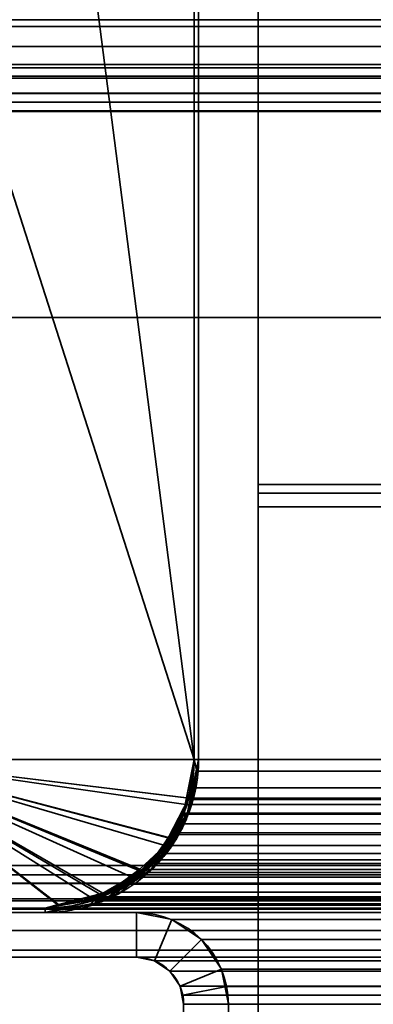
# Model space of a CAD drawing. Header units: millimetres. Extents: x -508 to 6708, y -115 to 193.
# Tile 802 of 1056: x 2595 to 2607, y 47 to 80. Entities that reach past the tile are written whole.
import ezdxf

# ---------------------------------------------------------------- set-up
doc = ezdxf.new("R2010")
doc.units = ezdxf.units.MM
doc.layers.add('151', color=7, linetype='Continuous', true_color=0xffffff)

# ---------------------------------------------------------------- blocks, each defined once
blk = doc.blocks.new('UG_SURFACE_003')
at = {"layer": '151', "color": 252, "linetype": 'Continuous', "lineweight": 35}
for points in [[(3607.5, -10, 2215.25), (3607.5, 174.4, 2215.25), (2392.5, 174.4, 2215.25), (2392.5, -10, 2215.25)], [(2542.5, -10, 2065.25), (2542.5, 174.4, 2065.25), (3457.5, 174.4, 2065.25), (3457.5, -10, 2065.25)]]:
    blk.add_3dface(points, dxfattribs=at)
blk = doc.blocks.new('UG_SURFACE_208')
at = {"layer": '151', "color": 252, "linetype": 'Continuous', "lineweight": 35}
for points in [[(2598.92, 50, 2008.33), (2598.92, 50, -7.75), (2588.58, 50, -7.75), (2588.58, 50, 2018.67)], [(2598.92, 50, 2008.33), (2588.58, 50, 2018.67), (2588.58, 48.5, 2018.67), (2598.92, 48.5, 2008.33)], [(2598.92, 48.5, -7.75), (2588.58, 48.5, -7.75), (2588.58, 50, -7.75), (2598.92, 50, -7.75)], [(2600.099, 49.766, 2007.151), (2600.099, 49.766, -7.75), (2598.92, 50, -7.75), (2598.92, 50, 2008.33)], [(2598.92, 48.5, 2008.33), (2599.525, 48.38, 2007.725), (2600.099, 49.766, 2007.151), (2598.92, 50, 2008.33)], [(2598.92, 50, -7.75), (2600.099, 49.766, -7.75), (2599.525, 48.38, -7.75), (2598.92, 48.5, -7.75)], [(2599.525, 48.38, 2007.725), (2600.037, 48.037, 2007.213), (2601.098, 49.098, 2006.152), (2600.099, 49.766, 2007.151)], [(2600.099, 49.766, -7.75), (2601.098, 49.098, -7.75), (2600.037, 48.037, -7.75), (2599.525, 48.38, -7.75)], [(2601.098, 49.098, 2006.152), (2601.098, 49.098, -7.75), (2600.099, 49.766, -7.75), (2600.099, 49.766, 2007.151)], [(2601.766, 48.099, 2005.484), (2601.098, 49.098, 2006.152), (2600.037, 48.037, 2007.213), (2600.38, 47.525, 2006.87)], [(2600.38, 47.525, -7.75), (2600.037, 48.037, -7.75), (2601.098, 49.098, -7.75), (2601.766, 48.099, -7.75)], [(2601.766, 48.099, 2005.484), (2601.766, 48.099, -7.75), (2601.098, 49.098, -7.75), (2601.098, 49.098, 2006.152)], [(2598.92, 48.5, 2008.33), (2588.58, 48.5, 2018.67), (2588.58, 48.5, -7.75), (2598.92, 48.5, -7.75)], [(2598.92, 48.5, 2008.33), (2598.92, 48.5, -7.75), (2599.525, 48.38, -7.75), (2599.525, 48.38, 2007.725)], [(2599.525, 48.38, 2007.725), (2599.525, 48.38, -7.75), (2600.037, 48.037, -7.75), (2600.037, 48.037, 2007.213)], [(2600.037, 48.037, 2007.213), (2600.037, 48.037, -7.75), (2600.38, 47.525, -7.75), (2600.38, 47.525, 2006.87)], [(2601.941, 47.521, 2005.309), (2601.766, 48.099, 2005.484), (2600.38, 47.525, 2006.87), (2600.47, 47.228, 2006.78)], [(2600.5, 46.92, -7.75), (2600.38, 47.525, -7.75), (2601.766, 48.099, -7.75), (2602, 46.92, -7.75)], [(2601.766, 48.099, -7.75), (2601.766, 48.099, 2005.484), (2601.941, 47.521, 2005.309)], [(2601.941, 47.521, 2005.309), (2602, 46.92, -7.75), (2601.766, 48.099, -7.75)], [(2600.38, 47.525, -7.75), (2600.5, 46.92, -7.75), (2600.5, 46.92, 2006.75)], [(2600.5, 46.92, 2006.75), (2600.47, 47.228, 2006.78), (2600.38, 47.525, -7.75)], [(2600.47, 47.228, 2006.78), (2600.38, 47.525, 2006.87), (2600.38, 47.525, -7.75)], [(2602, 46.92, 2005.25), (2601.941, 47.521, 2005.309), (2600.47, 47.228, 2006.78), (2600.5, 46.92, 2006.75)], [(2601.941, 47.521, 2005.309), (2602, 46.92, 2005.25), (2602, 46.92, -7.75)], [(2600.5, 6.25, 2006.75), (2600.5, 46.92, 2006.75), (2600.5, 46.92, -7.75), (2600.5, 6.25, -7.75)], [(2600.5, 46.92, 2006.75), (2600.5, 6.25, 2006.75), (2602, 6.25, 2005.25), (2602, 46.92, 2005.25)], [(2602, 46.92, -7.75), (2602, 6.25, -7.75), (2600.5, 6.25, -7.75), (2600.5, 46.92, -7.75)], [(2602, 6.25, 2005.25), (2602, 6.25, -7.75), (2602, 46.92, -7.75), (2602, 46.92, 2005.25)]]:
    blk.add_3dface(points, dxfattribs=at)
blk = doc.blocks.new('UG_SURFACE_209')
at = {"layer": '151', "color": 252, "linetype": 'Continuous', "lineweight": 35}
for points in [[(2598.92, 50, 2008.33), (2598.92, 50, -7.75), (2588.58, 50, -7.75), (2588.58, 50, 2018.67)], [(2598.92, 50, 2008.33), (2588.58, 50, 2018.67), (2588.58, 48.5, 2018.67), (2598.92, 48.5, 2008.33)], [(2598.92, 48.5, -7.75), (2588.58, 48.5, -7.75), (2588.58, 50, -7.75), (2598.92, 50, -7.75)], [(2600.099, 49.766, 2007.151), (2600.099, 49.766, -7.75), (2598.92, 50, -7.75), (2598.92, 50, 2008.33)], [(2598.92, 48.5, 2008.33), (2599.525, 48.38, 2007.725), (2600.099, 49.766, 2007.151), (2598.92, 50, 2008.33)], [(2598.92, 50, -7.75), (2600.099, 49.766, -7.75), (2599.525, 48.38, -7.75), (2598.92, 48.5, -7.75)], [(2599.525, 48.38, 2007.725), (2600.037, 48.037, 2007.213), (2601.098, 49.098, 2006.152), (2600.099, 49.766, 2007.151)], [(2600.099, 49.766, -7.75), (2601.098, 49.098, -7.75), (2600.037, 48.037, -7.75), (2599.525, 48.38, -7.75)], [(2601.098, 49.098, 2006.152), (2601.098, 49.098, -7.75), (2600.099, 49.766, -7.75), (2600.099, 49.766, 2007.151)], [(2601.766, 48.099, 2005.484), (2601.098, 49.098, 2006.152), (2600.037, 48.037, 2007.213), (2600.38, 47.525, 2006.87)], [(2600.38, 47.525, -7.75), (2600.037, 48.037, -7.75), (2601.098, 49.098, -7.75), (2601.766, 48.099, -7.75)], [(2601.766, 48.099, 2005.484), (2601.766, 48.099, -7.75), (2601.098, 49.098, -7.75), (2601.098, 49.098, 2006.152)], [(2598.92, 48.5, 2008.33), (2588.58, 48.5, 2018.67), (2588.58, 48.5, -7.75), (2598.92, 48.5, -7.75)], [(2598.92, 48.5, 2008.33), (2598.92, 48.5, -7.75), (2599.525, 48.38, -7.75), (2599.525, 48.38, 2007.725)], [(2599.525, 48.38, 2007.725), (2599.525, 48.38, -7.75), (2600.037, 48.037, -7.75), (2600.037, 48.037, 2007.213)], [(2600.037, 48.037, 2007.213), (2600.037, 48.037, -7.75), (2600.38, 47.525, -7.75), (2600.38, 47.525, 2006.87)], [(2601.941, 47.521, 2005.309), (2601.766, 48.099, 2005.484), (2600.38, 47.525, 2006.87), (2600.47, 47.228, 2006.78)], [(2600.5, 46.92, -7.75), (2600.38, 47.525, -7.75), (2601.766, 48.099, -7.75), (2602, 46.92, -7.75)], [(2601.766, 48.099, -7.75), (2601.766, 48.099, 2005.484), (2601.941, 47.521, 2005.309)], [(2601.941, 47.521, 2005.309), (2602, 46.92, -7.75), (2601.766, 48.099, -7.75)], [(2600.38, 47.525, -7.75), (2600.5, 46.92, -7.75), (2600.5, 46.92, 2006.75)], [(2600.5, 46.92, 2006.75), (2600.47, 47.228, 2006.78), (2600.38, 47.525, -7.75)], [(2600.47, 47.228, 2006.78), (2600.38, 47.525, 2006.87), (2600.38, 47.525, -7.75)], [(2602, 46.92, 2005.25), (2601.941, 47.521, 2005.309), (2600.47, 47.228, 2006.78), (2600.5, 46.92, 2006.75)], [(2601.941, 47.521, 2005.309), (2602, 46.92, 2005.25), (2602, 46.92, -7.75)], [(2600.5, 6.25, 2006.75), (2600.5, 46.92, 2006.75), (2600.5, 46.92, -7.75), (2600.5, 6.25, -7.75)], [(2600.5, 46.92, 2006.75), (2600.5, 6.25, 2006.75), (2602, 6.25, 2005.25), (2602, 46.92, 2005.25)], [(2602, 46.92, -7.75), (2602, 6.25, -7.75), (2600.5, 6.25, -7.75), (2600.5, 46.92, -7.75)], [(2602, 6.25, 2005.25), (2602, 6.25, -7.75), (2602, 46.92, -7.75), (2602, 46.92, 2005.25)]]:
    blk.add_3dface(points, dxfattribs=at)
blk = doc.blocks.new('UG_SURFACE_210')
at = {"layer": '151', "color": 252, "linetype": 'Continuous', "lineweight": 35}
for points in [[(3438.099, 79.766, 2045.349), (2561.901, 79.766, 2045.349), (2560.902, 79.098, 2046.348), (3439.098, 79.098, 2046.348)], [(3436.92, 80, 2044.17), (2563.08, 80, 2044.17), (2561.901, 79.766, 2045.349), (3438.099, 79.766, 2045.349)], [(2583.92, 80, 2023.33), (2563.08, 80, 2044.17), (3436.92, 80, 2044.17), (3416.08, 80, 2023.33)], [(3414.901, 79.766, 2022.151), (2585.099, 79.766, 2022.151), (2583.92, 80, 2023.33), (3416.08, 80, 2023.33)], [(3413.902, 79.098, 2021.152), (2586.098, 79.098, 2021.152), (2585.099, 79.766, 2022.151), (3414.901, 79.766, 2022.151)], [(3439.098, 79.098, 2046.348), (2560.902, 79.098, 2046.348), (2560.235, 78.099, 2047.016), (3439.765, 78.099, 2047.016)], [(3413.234, 78.099, 2020.484), (2586.766, 78.099, 2020.484), (2586.098, 79.098, 2021.152), (3413.902, 79.098, 2021.152)], [(3437.525, 78.38, 2044.775), (2562.475, 78.38, 2044.775), (2563.08, 78.5, 2044.17), (3436.92, 78.5, 2044.17)], [(2583.92, 78.5, 2023.33), (3416.08, 78.5, 2023.33), (3436.92, 78.5, 2044.17), (2563.08, 78.5, 2044.17)], [(3416.08, 78.5, 2023.33), (2583.92, 78.5, 2023.33), (2584.525, 78.38, 2022.725), (3415.475, 78.38, 2022.725)], [(3439.941, 77.521, 2047.191), (3439.765, 78.099, 2047.016), (2560.235, 78.099, 2047.016), (2560.059, 77.521, 2047.191)], [(3438.037, 78.037, 2045.287), (2561.963, 78.037, 2045.287), (2562.475, 78.38, 2044.775), (3437.525, 78.38, 2044.775)], [(3415.475, 78.38, 2022.725), (2584.525, 78.38, 2022.725), (2585.037, 78.037, 2022.213), (3414.963, 78.037, 2022.213)], [(2586.941, 77.521, 2020.309), (2586.766, 78.099, 2020.484), (3413.234, 78.099, 2020.484)], [(2586.941, 77.521, 2020.309), (3413.234, 78.099, 2020.484), (3413.059, 77.521, 2020.309)], [(3438.38, 77.525, 2045.63), (2561.62, 77.525, 2045.63), (2561.963, 78.037, 2045.287), (3438.037, 78.037, 2045.287)], [(3414.963, 78.037, 2022.213), (2585.037, 78.037, 2022.213), (2585.38, 77.525, 2021.87), (3414.62, 77.525, 2021.87)], [(2560, 76.92, 2047.25), (3440, 76.92, 2047.25), (3439.941, 77.521, 2047.191)], [(2560.059, 77.521, 2047.191), (2560, 76.92, 2047.25), (3439.941, 77.521, 2047.191)], [(2561.53, 77.228, 2045.72), (2561.62, 77.525, 2045.63), (3438.38, 77.525, 2045.63), (3438.47, 77.228, 2045.72)], [(3414.53, 77.228, 2021.78), (2585.38, 77.525, 2021.87), (2585.47, 77.228, 2021.78)], [(3414.53, 77.228, 2021.78), (3414.62, 77.525, 2021.87), (2585.38, 77.525, 2021.87)], [(3413.059, 77.521, 2020.309), (2587, 76.92, 2020.25), (2586.941, 77.521, 2020.309)], [(3413.059, 77.521, 2020.309), (3413, 76.92, 2020.25), (2587, 76.92, 2020.25)], [(3438.47, 77.228, 2045.72), (2561.5, 76.92, 2045.75), (2561.53, 77.228, 2045.72)], [(3438.47, 77.228, 2045.72), (3438.5, 76.92, 2045.75), (2561.5, 76.92, 2045.75)], [(2585.47, 77.228, 2021.78), (3414.5, 76.92, 2021.75), (3414.53, 77.228, 2021.78)], [(2585.47, 77.228, 2021.78), (2585.5, 76.92, 2021.75), (3414.5, 76.92, 2021.75)], [(2560, 76.92, 2047.25), (2560, 70, 2047.25), (3440, 70, 2047.25), (3440, 76.92, 2047.25)], [(2561.5, 76.92, 2045.75), (3438.5, 76.92, 2045.75), (3438.5, 70, 2045.75), (2561.5, 70, 2045.75)], [(2585.5, 51.58, 2021.75), (3414.5, 51.58, 2021.75), (3414.5, 76.92, 2021.75), (2585.5, 76.92, 2021.75)], [(2587, 51.58, 2020.25), (2587, 76.92, 2020.25), (3413, 76.92, 2020.25), (3413, 51.58, 2020.25)], [(2561.5, 70, 2045.75), (3438.5, 70, 2045.75), (3440, 70, 2047.25), (2560, 70, 2047.25)], [(3414.5, 51.58, 2021.75), (2585.5, 51.58, 2021.75), (2585.559, 50.979, 2021.691)], [(3414.441, 50.979, 2021.691), (3414.5, 51.58, 2021.75), (2585.559, 50.979, 2021.691)], [(2587.03, 51.272, 2020.22), (2587, 51.58, 2020.25), (3413, 51.58, 2020.25)], [(2587.03, 51.272, 2020.22), (3413, 51.58, 2020.25), (3412.97, 51.272, 2020.22)], [(2585.559, 50.979, 2021.691), (2585.734, 50.401, 2021.516), (3414.266, 50.401, 2021.516), (3414.441, 50.979, 2021.691)], [(3412.97, 51.272, 2020.22), (3412.88, 50.975, 2020.13), (2587.12, 50.975, 2020.13), (2587.03, 51.272, 2020.22)], [(3412.537, 50.463, 2019.787), (2587.463, 50.463, 2019.787), (2587.12, 50.975, 2020.13), (3412.88, 50.975, 2020.13)], [(3414.266, 50.401, 2021.516), (2585.734, 50.401, 2021.516), (2586.402, 49.402, 2020.848), (3413.598, 49.402, 2020.848)], [(3412.025, 50.12, 2019.275), (2587.975, 50.12, 2019.275), (2587.463, 50.463, 2019.787), (3412.537, 50.463, 2019.787)], [(3411.42, 50, 2018.67), (2588.58, 50, 2018.67), (2587.975, 50.12, 2019.275), (3412.025, 50.12, 2019.275)], [(2598.92, 50, 2008.33), (2588.58, 50, 2018.67), (3411.42, 50, 2018.67), (3401.08, 50, 2008.33)], [(2588.58, 50, 2018.67), (2598.92, 50, 2008.33), (2598.92, 48.5, 2008.33), (2588.58, 48.5, 2018.67)], [(3399.901, 49.766, 2007.151), (2600.099, 49.766, 2007.151), (2598.92, 50, 2008.33), (3401.08, 50, 2008.33)], [(2598.92, 50, 2008.33), (2600.099, 49.766, 2007.151), (2599.525, 48.38, 2007.725), (2598.92, 48.5, 2008.33)], [(2600.099, 49.766, 2007.151), (2601.098, 49.098, 2006.152), (2600.037, 48.037, 2007.213), (2599.525, 48.38, 2007.725)], [(3398.902, 49.098, 2006.152), (2601.098, 49.098, 2006.152), (2600.099, 49.766, 2007.151), (3399.901, 49.766, 2007.151)], [(3413.598, 49.402, 2020.848), (2586.402, 49.402, 2020.848), (2587.401, 48.734, 2019.849), (3412.599, 48.734, 2019.849)], [(2600.38, 47.525, 2006.87), (2600.037, 48.037, 2007.213), (2601.098, 49.098, 2006.152), (2601.766, 48.099, 2005.484)], [(3398.234, 48.099, 2005.484), (2601.766, 48.099, 2005.484), (2601.098, 49.098, 2006.152), (3398.902, 49.098, 2006.152)], [(3412.599, 48.734, 2019.849), (2587.401, 48.734, 2019.849), (2588.58, 48.5, 2018.67), (3411.42, 48.5, 2018.67)], [(2598.92, 48.5, 2008.33), (3401.08, 48.5, 2008.33), (3411.42, 48.5, 2018.67), (2588.58, 48.5, 2018.67)], [(3401.08, 48.5, 2008.33), (2598.92, 48.5, 2008.33), (2599.525, 48.38, 2007.725), (3400.475, 48.38, 2007.725)], [(3400.475, 48.38, 2007.725), (2599.525, 48.38, 2007.725), (2600.037, 48.037, 2007.213), (3399.963, 48.037, 2007.213)], [(3399.963, 48.037, 2007.213), (2600.037, 48.037, 2007.213), (2600.38, 47.525, 2006.87), (3399.62, 47.525, 2006.87)], [(2600.47, 47.228, 2006.78), (2600.38, 47.525, 2006.87), (2601.766, 48.099, 2005.484), (2601.941, 47.521, 2005.309)], [(2601.941, 47.521, 2005.309), (2601.766, 48.099, 2005.484), (3398.234, 48.099, 2005.484)], [(2601.941, 47.521, 2005.309), (3398.234, 48.099, 2005.484), (3398.059, 47.521, 2005.309)], [(3399.53, 47.228, 2006.78), (2600.38, 47.525, 2006.87), (2600.47, 47.228, 2006.78)], [(3399.53, 47.228, 2006.78), (3399.62, 47.525, 2006.87), (2600.38, 47.525, 2006.87)], [(2600.5, 46.92, 2006.75), (2600.47, 47.228, 2006.78), (2601.941, 47.521, 2005.309), (2602, 46.92, 2005.25)], [(3398.059, 47.521, 2005.309), (2602, 46.92, 2005.25), (2601.941, 47.521, 2005.309)], [(3398.059, 47.521, 2005.309), (3398, 46.92, 2005.25), (2602, 46.92, 2005.25)], [(2600.47, 47.228, 2006.78), (3399.5, 46.92, 2006.75), (3399.53, 47.228, 2006.78)], [(2600.47, 47.228, 2006.78), (2600.5, 46.92, 2006.75), (3399.5, 46.92, 2006.75)], [(2600.5, 6.25, 2006.75), (3399.5, 6.25, 2006.75), (3399.5, 46.92, 2006.75), (2600.5, 46.92, 2006.75)], [(2602, 46.92, 2005.25), (2602, 6.25, 2005.25), (2600.5, 6.25, 2006.75), (2600.5, 46.92, 2006.75)], [(2602, 6.25, 2005.25), (2602, 46.92, 2005.25), (3398, 46.92, 2005.25), (3398, 6.25, 2005.25)]]:
    blk.add_3dface(points, dxfattribs=at)
blk = doc.blocks.new('UG_SURFACE_213')
at = {"layer": '151', "color": 252, "linetype": 'Continuous', "lineweight": 35}
for points in [[(3397, 94.189, -1.975), (2603, 94.189, -1.975), (2603, 64.383, 7.137), (3397, 64.383, 7.137)], [(2603, 64.383, 7.137), (2603, 94.189, -1.975), (2603, 93.896, -2.932), (2603, 64.091, 6.181)], [(3397, 93.896, -2.932), (3397, 64.091, 6.181), (2603, 64.091, 6.181), (2603, 93.896, -2.932)], [(2603, 63.629, 7.25), (3397, 63.629, 7.25), (3397, 64.383, 7.137), (2603, 64.383, 7.137)], [(2603, 64.091, 6.181), (2603, 63.629, 6.25), (2603, 63.629, 7.25), (2603, 64.383, 7.137)], [(2603, 64.091, 6.181), (3397, 64.091, 6.181), (3397, 63.629, 6.25), (2603, 63.629, 6.25)], [(3397, 63.629, 7.25), (2603, 63.629, 7.25), (2603, 6.5, 7.25), (3397, 6.5, 7.25)], [(3397, 63.629, 6.25), (3397, 6.5, 6.25), (2603, 6.5, 6.25), (2603, 63.629, 6.25)], [(2603, 63.629, 6.25), (2603, 6.5, 6.25), (2603, 6.5, 7.25), (2603, 63.629, 7.25)]]:
    blk.add_3dface(points, dxfattribs=at)
blk = doc.blocks.new('UG_SURFACE_221')
at = {"layer": '151', "color": 41, "linetype": 'Continuous', "lineweight": 35}
for points in [[(2589, 147.3, -4.75), (2589, 173.15, -4.75), (2600.85, 173.15, -4.75), (2600.85, 55.15, -4.75)], [(2590, 89, 2017.25), (2590, 55.15, 2017.25), (2600.85, 55.15, 2006.4), (2600.85, 173.15, 2006.4)], [(2600.85, 173.15, 2006.4), (2600.85, 55.15, 2006.4), (2600.85, 55.15, -4.75), (2600.85, 173.15, -4.75)], [(2590, 89, -4.75), (2589, 147.3, -4.75), (2600.85, 55.15, -4.75)], [(2600.85, 55.15, -4.75), (2590, 55.15, -4.75), (2590, 89, -4.75)], [(2590, 55.15, 2017.25), (2590, 55.15, -4.75), (2600.85, 55.15, -4.75), (2600.85, 55.15, 2006.4)]]:
    blk.add_3dface(points, dxfattribs=at)
blk = doc.blocks.new('UG_SURFACE_224')
at = {"layer": '151', "color": 7, "linetype": 'Continuous', "lineweight": 35}
for points in [[(2601, 173.15, -4.75), (2601, 55.15, -4.75), (2600.85, 55.15, -4.75), (2600.85, 173.15, -4.75)], [(2600.85, 55.15, 2006.4), (2600.85, 173.15, 2006.4), (2600.85, 173.15, -4.75), (2600.85, 55.15, -4.75)], [(2601, 55.15, 2006.25), (2601, 173.15, 2006.25), (2600.85, 173.15, 2006.4), (2600.85, 55.15, 2006.4)], [(2601, 55.15, -4.75), (2601, 173.15, -4.75), (2601, 173.15, 2006.25), (2601, 55.15, 2006.25)], [(2601, 55.15, -4.75), (2600.68, 53.607, -4.75), (2600.563, 53.646, -4.75), (2600.85, 55.15, -4.75)], [(2600.759, 54.198, 2006.491), (2600.85, 55.15, -4.75), (2600.563, 53.646, -4.75)], [(2600.608, 53.261, -4.75), (2600.68, 53.607, -4.75), (2601, 55.15, 2006.25)], [(2601, 55.15, 2006.25), (2600.745, 53.55, 2006.505), (2600.608, 53.261, -4.75)], [(2600.68, 53.607, -4.75), (2601, 55.15, -4.75), (2601, 55.15, 2006.25)], [(2600.85, 55.15, 2006.4), (2600.759, 54.198, 2006.491), (2600.745, 53.55, 2006.505), (2601, 55.15, 2006.25)], [(2600.759, 54.198, 2006.491), (2600.85, 55.15, 2006.4), (2600.85, 55.15, -4.75)], [(2600.608, 53.286, 2006.642), (2600.745, 53.55, 2006.505), (2600.759, 54.198, 2006.491), (2600.471, 53.329, 2006.779)], [(2600.563, 53.646, -4.75), (2600.471, 53.329, 2006.779), (2600.759, 54.198, 2006.491)], [(2600.563, 53.646, -4.75), (2600.499, 53.31, -4.75), (2600.471, 53.329, 2006.779)], [(2600.499, 53.31, -4.75), (2600.563, 53.646, -4.75), (2600.68, 53.607, -4.75), (2600.608, 53.261, -4.75)], [(2599.492, 51.508, -4.75), (2599.976, 52.228, -4.75), (2600.608, 53.286, 2006.642)], [(2600.608, 53.286, 2006.642), (2599.974, 52.065, 2007.277), (2599.492, 51.508, -4.75)], [(2599.534, 51.769, 2007.716), (2600.499, 53.31, -4.75), (2599.847, 52.317, -4.75)], [(2599.534, 51.769, 2007.716), (2600.357, 52.984, 2006.893), (2600.499, 53.31, -4.75)], [(2600.58, 53.125, -4.75), (2599.976, 52.228, -4.75), (2599.847, 52.317, -4.75), (2600.499, 53.31, -4.75)], [(2599.974, 52.065, 2007.277), (2600.608, 53.286, 2006.642), (2600.357, 52.984, 2006.893)], [(2599.976, 52.228, -4.75), (2600.58, 53.125, -4.75), (2600.608, 53.286, 2006.642)], [(2600.471, 53.329, 2006.779), (2600.357, 52.984, 2006.893), (2600.608, 53.286, 2006.642)], [(2600.357, 52.984, 2006.893), (2600.471, 53.329, 2006.779), (2600.499, 53.31, -4.75)], [(2600.499, 53.31, -4.75), (2600.608, 53.261, -4.75), (2600.58, 53.125, -4.75)], [(2600.58, 53.125, -4.75), (2600.608, 53.261, -4.75), (2600.608, 53.286, 2006.642)], [(2600.745, 53.55, 2006.505), (2600.608, 53.286, 2006.642), (2600.608, 53.261, -4.75)], [(2600.357, 52.984, 2006.893), (2599.534, 51.769, 2007.716), (2599.448, 51.609, 2007.802), (2599.974, 52.065, 2007.277)], [(2599.847, 52.317, -4.75), (2599.373, 51.647, 2007.877), (2599.534, 51.769, 2007.716)], [(2599.847, 52.317, -4.75), (2599.385, 51.614, -4.75), (2599.373, 51.647, 2007.877)], [(2599.385, 51.614, -4.75), (2599.847, 52.317, -4.75), (2599.976, 52.228, -4.75), (2599.492, 51.508, -4.75)], [(2599.974, 52.065, 2007.277), (2599.448, 51.609, 2007.802), (2599.492, 51.508, -4.75)], [(2597.742, 50.368, -4.75), (2598.932, 51.143, -4.75), (2599.448, 51.609, 2007.802)], [(2599.448, 51.609, 2007.802), (2598.32, 50.631, 2008.93), (2597.742, 50.368, -4.75)], [(2599.373, 51.647, 2007.877), (2598.116, 50.693, 2009.134), (2598.32, 50.631, 2008.93), (2599.448, 51.609, 2007.802)], [(2598.116, 50.693, 2009.134), (2599.373, 51.647, 2007.877), (2599.385, 51.614, -4.75)], [(2598.116, 50.693, 2009.134), (2599.385, 51.614, -4.75), (2598.844, 51.256, -4.75)], [(2599.492, 51.508, -4.75), (2598.932, 51.143, -4.75), (2598.844, 51.256, -4.75), (2599.385, 51.614, -4.75)], [(2598.932, 51.143, -4.75), (2599.492, 51.508, -4.75), (2599.448, 51.609, 2007.802)], [(2599.448, 51.609, 2007.802), (2599.534, 51.769, 2007.716), (2599.373, 51.647, 2007.877)], [(2598.844, 51.256, -4.75), (2597.68, 50.589, 2009.57), (2598.116, 50.693, 2009.134)], [(2598.844, 51.256, -4.75), (2597.728, 50.516, -4.75), (2597.68, 50.589, 2009.57)], [(2597.728, 50.516, -4.75), (2598.844, 51.256, -4.75), (2598.932, 51.143, -4.75), (2597.742, 50.368, -4.75)], [(2597.731, 50.48, 2009.52), (2598.32, 50.631, 2008.93), (2598.116, 50.693, 2009.134), (2597.68, 50.589, 2009.57)], [(2598.32, 50.631, 2008.93), (2597.731, 50.48, 2009.52), (2597.742, 50.368, -4.75)], [(2597.68, 50.589, 2009.57), (2595.85, 50.15, 2011.4), (2595.85, 50, 2011.4), (2597.731, 50.48, 2009.52)], [(2597.561, 50.484, -4.75), (2595.85, 50.15, 2011.4), (2597.68, 50.589, 2009.57)], [(2595.85, 50.15, 2011.4), (2597.561, 50.484, -4.75), (2596.122, 50.203, -4.75)], [(2595.85, 50, -4.75), (2596.131, 50.054, -4.75), (2597.731, 50.48, 2009.52)], [(2597.731, 50.48, 2009.52), (2595.85, 50, 2011.4), (2595.85, 50, -4.75)], [(2597.614, 50.338, -4.75), (2596.131, 50.054, -4.75), (2596.122, 50.203, -4.75), (2597.561, 50.484, -4.75)], [(2597.731, 50.48, 2009.52), (2596.131, 50.054, -4.75), (2597.614, 50.338, -4.75)], [(2597.68, 50.589, 2009.57), (2597.689, 50.508, -4.75), (2597.561, 50.484, -4.75)], [(2597.731, 50.361, -4.75), (2597.614, 50.338, -4.75), (2597.561, 50.484, -4.75), (2597.689, 50.508, -4.75)], [(2597.731, 50.48, 2009.52), (2597.614, 50.338, -4.75), (2597.731, 50.361, -4.75)], [(2597.728, 50.516, -4.75), (2597.689, 50.508, -4.75), (2597.68, 50.589, 2009.57)], [(2597.689, 50.508, -4.75), (2597.728, 50.516, -4.75), (2597.742, 50.368, -4.75), (2597.731, 50.361, -4.75)], [(2597.731, 50.361, -4.75), (2597.742, 50.368, -4.75), (2597.731, 50.48, 2009.52)], [(2595.85, 50.15, 2011.4), (2590, 50.15, 2017.25), (2590, 50, 2017.25), (2595.85, 50, 2011.4)], [(2590, 50.15, -4.75), (2595.85, 50.15, -4.75), (2595.85, 50, -4.75), (2590, 50, -4.75)], [(2595.85, 50.15, 2011.4), (2595.85, 50.15, -4.75), (2590, 50.15, -4.75), (2590, 50.15, 2017.25)], [(2595.85, 50, 2011.4), (2590, 50, 2017.25), (2590, 50, -4.75), (2595.85, 50, -4.75)], [(2596.131, 50.054, -4.75), (2595.85, 50, -4.75), (2595.85, 50.15, -4.75), (2596.122, 50.203, -4.75)], [(2596.122, 50.203, -4.75), (2595.85, 50.15, -4.75), (2595.85, 50.15, 2011.4)]]:
    blk.add_3dface(points, dxfattribs=at)
blk = doc.blocks.new('UG_SURFACE_225')
at = {"layer": '151', "color": 14, "linetype": 'Continuous', "lineweight": 35}
for points in [[(2590, 55.15, -4.75), (2599.051, 51.391, -4.75), (2597.796, 50.552, -4.75)], [(2590, 55.15, -4.75), (2599.997, 52.529, -4.75), (2599.385, 51.614, -4.75), (2599.051, 51.391, -4.75)], [(2597.796, 50.552, -4.75), (2597.763, 50.531, -4.75), (2596.301, 50.24, -4.75), (2590, 55.15, -4.75)], [(2590, 55.15, -4.75), (2600.594, 53.861, -4.75), (2600.469, 53.237, -4.75), (2599.997, 52.529, -4.75)], [(2590, 55.15, -4.75), (2600.85, 55.15, -4.75), (2600.594, 53.861, -4.75)], [(2596.301, 50.24, -4.75), (2595.85, 50.15, -4.75), (2590, 50.15, -4.75), (2590, 55.15, -4.75)], [(2590, 50.15, 2017.25), (2590, 55.15, 2017.25), (2590, 55.15, -4.75), (2590, 50.15, -4.75)], [(2600.85, 55.15, 2006.4), (2600.85, 55.15, -4.75), (2590, 55.15, -4.75), (2590, 55.15, 2017.25)], [(2590, 55.15, 2017.25), (2590, 50.15, 2017.25), (2595.85, 50.15, 2011.4), (2596.301, 50.269, 2010.949)], [(2590, 55.15, 2017.25), (2599.029, 51.464, 2008.221), (2600.008, 52.372, 2007.242), (2600.061, 52.49, 2007.189)], [(2596.301, 50.269, 2010.949), (2597.785, 50.659, 2009.465), (2590, 55.15, 2017.25)], [(2597.785, 50.659, 2009.465), (2598.311, 50.797, 2008.939), (2599.029, 51.464, 2008.221), (2590, 55.15, 2017.25)], [(2600.061, 52.49, 2007.189), (2600.677, 53.845, 2006.573), (2590, 55.15, 2017.25)], [(2600.677, 53.845, 2006.573), (2600.677, 53.846, 2006.573), (2600.85, 55.15, 2006.4), (2590, 55.15, 2017.25)], [(2600.594, 53.861, -4.75), (2600.85, 55.15, -4.75), (2600.85, 55.15, 2006.4)], [(2600.85, 55.15, 2006.4), (2600.677, 53.846, 2006.573), (2600.594, 53.861, -4.75)], [(2599.997, 52.529, -4.75), (2600.469, 53.237, -4.75), (2600.677, 53.845, 2006.573)], [(2600.677, 53.845, 2006.573), (2600.061, 52.49, 2007.189), (2599.997, 52.529, -4.75)], [(2600.469, 53.237, -4.75), (2600.594, 53.861, -4.75), (2600.677, 53.845, 2006.573)], [(2600.677, 53.846, 2006.573), (2600.677, 53.845, 2006.573), (2600.594, 53.861, -4.75)], [(2600.008, 52.372, 2007.242), (2599.029, 51.464, 2008.221), (2599.051, 51.391, -4.75)], [(2599.051, 51.391, -4.75), (2599.385, 51.614, -4.75), (2600.061, 52.49, 2007.189)], [(2600.061, 52.49, 2007.189), (2600.008, 52.372, 2007.242), (2599.051, 51.391, -4.75)], [(2599.385, 51.614, -4.75), (2599.997, 52.529, -4.75), (2600.061, 52.49, 2007.189)], [(2597.796, 50.552, -4.75), (2599.051, 51.391, -4.75), (2599.029, 51.464, 2008.221)], [(2599.029, 51.464, 2008.221), (2598.311, 50.797, 2008.939), (2597.796, 50.552, -4.75)], [(2596.301, 50.24, -4.75), (2597.763, 50.531, -4.75), (2597.785, 50.659, 2009.465)], [(2597.785, 50.659, 2009.465), (2596.301, 50.269, 2010.949), (2596.301, 50.24, -4.75)], [(2597.763, 50.531, -4.75), (2597.796, 50.552, -4.75), (2597.785, 50.659, 2009.465)], [(2598.311, 50.797, 2008.939), (2597.785, 50.659, 2009.465), (2597.796, 50.552, -4.75)], [(2590, 50.15, 2017.25), (2590, 50.15, -4.75), (2595.85, 50.15, -4.75), (2595.85, 50.15, 2011.4)], [(2595.85, 50.15, -4.75), (2596.301, 50.24, -4.75), (2596.301, 50.269, 2010.949)], [(2596.301, 50.269, 2010.949), (2595.85, 50.15, 2011.4), (2595.85, 50.15, -4.75)]]:
    blk.add_3dface(points, dxfattribs=at)
blk = doc.blocks.new('UG_SURFACE_226')
at = {"layer": '151', "color": 14, "linetype": 'Continuous', "lineweight": 35}
for points in [[(2590, 55.15, 2017.25), (2600.85, 55.15, 2006.4), (2600.759, 54.198, 2006.491), (2600.571, 53.632, 2006.679)], [(2590, 55.15, 2017.25), (2598.765, 51.186, 2008.485), (2598.116, 50.693, 2009.134), (2597.38, 50.517, 2009.87)], [(2600.571, 53.632, 2006.679), (2600.357, 52.984, 2006.893), (2599.866, 52.26, 2007.384), (2590, 55.15, 2017.25)], [(2599.866, 52.26, 2007.384), (2599.534, 51.769, 2007.716), (2598.765, 51.186, 2008.485), (2590, 55.15, 2017.25)], [(2597.38, 50.517, 2009.87), (2595.85, 50.15, 2011.4), (2590, 50.15, 2017.25), (2590, 55.15, 2017.25)], [(3410, 50.15, 2017.25), (3410, 55.15, 2017.25), (2590, 55.15, 2017.25), (2590, 50.15, 2017.25)], [(3410, 55.15, 2017.25), (3399.15, 55.15, 2006.4), (2600.85, 55.15, 2006.4), (2590, 55.15, 2017.25)], [(2600.759, 54.198, 2006.491), (3399.15, 55.15, 2006.4), (3399.324, 53.842, 2006.574)], [(2600.759, 54.198, 2006.491), (2600.85, 55.15, 2006.4), (3399.15, 55.15, 2006.4)], [(3399.324, 53.842, 2006.574), (2600.571, 53.632, 2006.679), (2600.759, 54.198, 2006.491)], [(2600.357, 52.984, 2006.893), (2600.571, 53.632, 2006.679), (3399.414, 53.624, 2006.664)], [(2600.357, 52.984, 2006.893), (3399.414, 53.624, 2006.664), (3399.794, 52.695, 2007.044)], [(3399.324, 53.842, 2006.574), (3399.414, 53.624, 2006.664), (2600.571, 53.632, 2006.679)], [(3399.794, 52.695, 2007.044), (2599.866, 52.26, 2007.384), (2600.357, 52.984, 2006.893)], [(3399.794, 52.695, 2007.044), (3400.133, 52.269, 2007.383), (2599.866, 52.26, 2007.384)], [(2599.534, 51.769, 2007.716), (3400.133, 52.269, 2007.383), (3400.782, 51.454, 2008.032)], [(2599.534, 51.769, 2007.716), (2599.866, 52.26, 2007.384), (3400.133, 52.269, 2007.383)], [(3400.782, 51.454, 2008.032), (2598.765, 51.186, 2008.485), (2599.534, 51.769, 2007.716)], [(3400.782, 51.454, 2008.032), (3401.23, 51.186, 2008.48), (2598.765, 51.186, 2008.485)], [(2598.116, 50.693, 2009.134), (3401.23, 51.186, 2008.48), (3402.471, 50.44, 2009.721)], [(2598.116, 50.693, 2009.134), (2598.765, 51.186, 2008.485), (3401.23, 51.186, 2008.48)], [(3402.471, 50.44, 2009.721), (2597.38, 50.517, 2009.87), (2598.116, 50.693, 2009.134)], [(2595.85, 50.15, 2011.4), (2597.38, 50.517, 2009.87), (3402.607, 50.417, 2009.857)], [(3402.607, 50.417, 2009.857), (3404.15, 50.15, 2011.4), (2595.85, 50.15, 2011.4)], [(3402.471, 50.44, 2009.721), (3402.607, 50.417, 2009.857), (2597.38, 50.517, 2009.87)], [(3404.15, 50.15, 2011.4), (3410, 50.15, 2017.25), (2590, 50.15, 2017.25), (2595.85, 50.15, 2011.4)]]:
    blk.add_3dface(points, dxfattribs=at)
blk = doc.blocks.new('UG_SURFACE_227')
at = {"layer": '151', "color": 7, "linetype": 'Continuous', "lineweight": 35}
for points in [[(2601, 173.15, 2006.25), (2601, 55.15, 2006.25), (2600.85, 55.15, 2006.4), (2600.85, 173.15, 2006.4)], [(3399.15, 55.15, 2006.4), (3399.15, 173.15, 2006.4), (2600.85, 173.15, 2006.4), (2600.85, 55.15, 2006.4)], [(2601, 55.15, 2006.25), (2601, 173.15, 2006.25), (3399, 173.15, 2006.25), (3399, 55.15, 2006.25)], [(2600.947, 54.751, 2006.303), (2600.821, 53.802, 2006.429), (2600.676, 53.842, 2006.574), (2600.85, 55.15, 2006.4)], [(3399.241, 54.198, 2006.491), (2600.85, 55.15, 2006.4), (2600.676, 53.842, 2006.574)], [(2600.85, 55.15, 2006.4), (2601, 55.15, 2006.25), (2600.947, 54.751, 2006.303)], [(3399.241, 54.198, 2006.491), (3399.15, 55.15, 2006.4), (2600.85, 55.15, 2006.4)], [(3399.039, 54.744, 2006.289), (2600.947, 54.751, 2006.303), (2601, 55.15, 2006.25)], [(2601, 55.15, 2006.25), (3399, 55.15, 2006.25), (3399.039, 54.744, 2006.289)], [(2600.821, 53.802, 2006.429), (2600.947, 54.751, 2006.303), (3399.039, 54.744, 2006.289)], [(2600.821, 53.802, 2006.429), (3399.039, 54.744, 2006.289), (3399.094, 54.17, 2006.344)], [(3399.094, 54.17, 2006.344), (2600.619, 53.312, 2006.631), (2600.821, 53.802, 2006.429)], [(3399.094, 54.17, 2006.344), (3399.38, 53.305, 2006.63), (2600.619, 53.312, 2006.631)], [(2600.676, 53.842, 2006.574), (3399.528, 53.332, 2006.778), (3399.241, 54.198, 2006.491)], [(2600.47, 53.339, 2006.78), (2600.676, 53.842, 2006.574), (2600.821, 53.802, 2006.429), (2600.619, 53.312, 2006.631)], [(2600.676, 53.842, 2006.574), (2600.47, 53.339, 2006.78), (3399.528, 53.332, 2006.778)], [(2600.619, 53.312, 2006.631), (2600.337, 52.621, 2006.913), (2600.206, 52.695, 2007.044), (2600.47, 53.339, 2006.78)], [(3400.466, 51.769, 2007.716), (2600.47, 53.339, 2006.78), (2600.206, 52.695, 2007.044)], [(2600.337, 52.621, 2006.913), (2600.619, 53.312, 2006.631), (3399.38, 53.305, 2006.63)], [(2600.337, 52.621, 2006.913), (3399.38, 53.305, 2006.63), (3399.508, 52.92, 2006.758)], [(3400.466, 51.769, 2007.716), (3399.643, 52.984, 2006.893), (2600.47, 53.339, 2006.78)], [(3399.643, 52.984, 2006.893), (3399.528, 53.332, 2006.778), (2600.47, 53.339, 2006.78)], [(2599.37, 51.646, 2007.88), (2600.206, 52.695, 2007.044), (2600.337, 52.621, 2006.913), (2599.835, 51.991, 2007.416)], [(2600.206, 52.695, 2007.044), (2599.37, 51.646, 2007.88), (3400.624, 51.649, 2007.874)], [(3399.508, 52.92, 2006.758), (2599.835, 51.991, 2007.416), (2600.337, 52.621, 2006.913)], [(3399.508, 52.92, 2006.758), (3400.156, 51.964, 2007.406), (2599.835, 51.991, 2007.416)], [(2600.206, 52.695, 2007.044), (3400.624, 51.649, 2007.874), (3400.466, 51.769, 2007.716)], [(2599.835, 51.991, 2007.416), (2599.319, 51.343, 2007.931), (2599.218, 51.454, 2008.032), (2599.37, 51.646, 2007.88)], [(2599.319, 51.343, 2007.931), (2599.835, 51.991, 2007.416), (3400.156, 51.964, 2007.406)], [(2599.319, 51.343, 2007.931), (3400.156, 51.964, 2007.406), (3400.356, 51.668, 2007.606)], [(3400.356, 51.668, 2007.606), (2598.679, 50.959, 2008.571), (2599.319, 51.343, 2007.931)], [(3400.356, 51.668, 2007.606), (3401.32, 50.936, 2008.57), (2598.679, 50.959, 2008.571)], [(3401.884, 50.693, 2009.134), (2599.37, 51.646, 2007.88), (2599.218, 51.454, 2008.032)], [(3401.884, 50.693, 2009.134), (3400.624, 51.649, 2007.874), (2599.37, 51.646, 2007.88)], [(2597.683, 50.533, 2009.567), (2599.218, 51.454, 2008.032), (2598.679, 50.959, 2008.571), (2597.579, 50.299, 2009.671)], [(2599.218, 51.454, 2008.032), (2597.683, 50.533, 2009.567), (3402.32, 50.589, 2009.57)], [(2599.218, 51.454, 2008.032), (2599.319, 51.343, 2007.931), (2598.679, 50.959, 2008.571)], [(2599.218, 51.454, 2008.032), (3402.32, 50.589, 2009.57), (3401.884, 50.693, 2009.134)], [(2597.579, 50.299, 2009.671), (2598.679, 50.959, 2008.571), (3401.32, 50.936, 2008.57)], [(2597.579, 50.299, 2009.671), (3401.32, 50.936, 2008.57), (3401.816, 50.559, 2009.066)], [(2597.333, 50.256, 2009.917), (2595.85, 50, 2011.4), (2595.85, 50.15, 2011.4), (2597.529, 50.44, 2009.721)], [(2597.529, 50.44, 2009.721), (2595.85, 50.15, 2011.4), (3404.15, 50.15, 2011.4)], [(3401.816, 50.559, 2009.066), (2597.333, 50.256, 2009.917), (2597.579, 50.299, 2009.671)], [(3401.816, 50.559, 2009.066), (3402.68, 50.352, 2009.93), (2597.333, 50.256, 2009.917)], [(2597.529, 50.44, 2009.721), (2597.579, 50.299, 2009.671), (2597.333, 50.256, 2009.917)], [(2597.333, 50.256, 2009.917), (3402.68, 50.352, 2009.93), (3404.15, 50, 2011.4)], [(2597.529, 50.44, 2009.721), (3404.15, 50.15, 2011.4), (3402.32, 50.589, 2009.57)], [(3402.32, 50.589, 2009.57), (2597.683, 50.533, 2009.567), (2597.529, 50.44, 2009.721)], [(2597.579, 50.299, 2009.671), (2597.529, 50.44, 2009.721), (2597.683, 50.533, 2009.567)], [(2590, 50.15, 2017.25), (2590, 50, 2017.25), (3410, 50, 2017.25), (3410, 50.15, 2017.25)], [(2595.85, 50, 2011.4), (2590, 50, 2017.25), (2590, 50.15, 2017.25), (2595.85, 50.15, 2011.4)], [(3410, 50.15, 2017.25), (3404.15, 50.15, 2011.4), (2595.85, 50.15, 2011.4), (2590, 50.15, 2017.25)], [(3410, 50, 2017.25), (2590, 50, 2017.25), (2595.85, 50, 2011.4), (3404.15, 50, 2011.4)], [(3404.15, 50, 2011.4), (2595.85, 50, 2011.4), (2597.333, 50.256, 2009.917)]]:
    blk.add_3dface(points, dxfattribs=at)
blk = doc.blocks.new('UG_SURFACE_228')
at = {"layer": '151', "color": 41, "linetype": 'Continuous', "lineweight": 35}
for points in [[(2589, 147.3, 2018.25), (2589, 173.15, 2018.25), (2600.85, 173.15, 2006.4), (2600.85, 55.15, 2006.4)], [(3399.15, 173.15, 2006.4), (3399.15, 55.15, 2006.4), (2600.85, 55.15, 2006.4), (2600.85, 173.15, 2006.4)], [(2590, 89, 2017.25), (2589, 147.3, 2018.25), (2600.85, 55.15, 2006.4)], [(3410, 55.15, 2017.25), (3410, 89, 2017.25), (2590, 89, 2017.25), (2590, 55.15, 2017.25)], [(2600.85, 55.15, 2006.4), (2590, 55.15, 2017.25), (2590, 89, 2017.25)], [(3399.15, 55.15, 2006.4), (3410, 55.15, 2017.25), (2590, 55.15, 2017.25), (2600.85, 55.15, 2006.4)]]:
    blk.add_3dface(points, dxfattribs=at)

msp = doc.modelspace()

# ---------------------------------------------------------------- linework, layer by layer
at = {"layer": '151', "color": 253, "linetype": 'Continuous', "lineweight": -3}
for p, q in [((2600.85, 173.15, -4.75), (2600.85, 55.15, -4.75)), ((2600.85, 55.15, 2006.4), (2600.85, 173.15, 2006.4)), ((2600.85, 173.15, 2006.4), (2600.85, 55.15, 2006.4)), ((2600.85, 55.15, -4.75), (2600.85, 173.15, -4.75)), ((2600.85, 173.15, 2006.4), (2600.85, 55.15, 2006.4)), ((2600.85, 55.15, 2006.4), (2600.85, 173.15, 2006.4)), ((2601, 55.15, -4.75), (2601, 173.15, -4.75)), ((2601, 55.15, 2006.25), (2601, 173.15, 2006.25)), ((2601, 55.15, 2006.25), (2601, 173.15, 2006.25)), ((2603, 94.189, -1.975), (2603, 64.383, 7.137)), ((2603, 93.896, -2.932), (2603, 64.091, 6.181)), ((3436.92, 78.5, 2044.17), (2563.08, 78.5, 2044.17)), ((3416.08, 78.5, 2023.33), (2583.92, 78.5, 2023.33)), ((3440, 76.92, 2047.25), (2560, 76.92, 2047.25)), ((3438.5, 76.92, 2045.75), (2561.5, 76.92, 2045.75)), ((3414.5, 76.92, 2021.75), (2585.5, 76.92, 2021.75)), ((3413, 76.92, 2020.25), (2587, 76.92, 2020.25)), ((3440, 70, 2047.25), (2560, 70, 2047.25)), ((3438.5, 70, 2045.75), (2561.5, 70, 2045.75)), ((3397, 64.383, 7.137), (2603, 64.383, 7.137)), ((3397, 64.091, 6.181), (2603, 64.091, 6.181)), ((2603, 63.629, 6.25), (2603, 6.5, 6.25)), ((3397, 63.629, 7.25), (2603, 63.629, 7.25)), ((3397, 63.629, 6.25), (2603, 63.629, 6.25)), ((2603, 63.629, 7.25), (2603, 6.5, 7.25)), ((2590, 55.15, -4.75), (2600.85, 55.15, -4.75)), ((3410, 55.15, 2017.25), (2590, 55.15, 2017.25)), ((2590, 55.15, 2017.25), (3410, 55.15, 2017.25)), ((2600.85, 55.15, 2006.4), (2590, 55.15, 2017.25)), ((2600.85, 55.15, 2006.4), (2590, 55.15, 2017.25)), ((2600.85, 55.15, -4.75), (2590, 55.15, -4.75)), ((2590, 55.15, 2017.25), (2600.85, 55.15, 2006.4)), ((2590, 55.15, 2017.25), (2600.85, 55.15, 2006.4)), ((2600.85, 55.15, 2006.4), (3399.15, 55.15, 2006.4)), ((3399.15, 55.15, 2006.4), (2600.85, 55.15, 2006.4)), ((2600.85, 55.15, -4.75), (2600.85, 55.15, 2006.4)), ((2600.85, 55.15, 2006.4), (2600.85, 55.15, -4.75)), ((2601, 55.15, 2006.25), (2601, 55.15, -4.75)), ((3399, 55.15, 2006.25), (2601, 55.15, 2006.25)), ((3414.5, 51.58, 2021.75), (2585.5, 51.58, 2021.75)), ((3413, 51.58, 2020.25), (2587, 51.58, 2020.25)), ((2598.92, 50, 2008.33), (2588.58, 50, 2018.67)), ((2598.92, 50, 2008.33), (2588.58, 50, 2018.67)), ((2588.58, 50, -7.75), (2598.92, 50, -7.75)), ((3411.42, 50, 2018.67), (2588.58, 50, 2018.67)), ((2588.58, 50, -7.75), (2598.92, 50, -7.75)), ((2598.92, 50, 2008.33), (2588.58, 50, 2018.67)), ((2595.85, 50.15, 2011.4), (2590, 50.15, 2017.25)), ((2595.85, 50.15, -4.75), (2590, 50.15, -4.75)), ((2590, 50.15, 2017.25), (2595.85, 50.15, 2011.4)), ((2590, 50.15, 2017.25), (2595.85, 50.15, 2011.4)), ((2590, 50.15, 2017.25), (3410, 50.15, 2017.25)), ((3410, 50.15, 2017.25), (2590, 50.15, 2017.25)), ((2595.85, 50.15, 2011.4), (2590, 50.15, 2017.25)), ((2590, 50.15, -4.75), (2595.85, 50.15, -4.75)), ((3410, 50, 2017.25), (2590, 50, 2017.25)), ((2595.85, 50, 2011.4), (2590, 50, 2017.25)), ((2590, 50, 2017.25), (2595.85, 50, 2011.4)), ((2590, 50, -4.75), (2595.85, 50, -4.75)), ((3404.15, 50.15, 2011.4), (2595.85, 50.15, 2011.4)), ((3404.15, 50.15, 2011.4), (2595.85, 50.15, 2011.4)), ((2595.85, 50.15, 2011.4), (2595.85, 50.15, -4.75)), ((2595.85, 50.15, 2011.4), (2595.85, 50.15, -4.75)), ((3404.15, 50, 2011.4), (2595.85, 50, 2011.4)), ((2595.85, 50, 2011.4), (2595.85, 50, -4.75)), ((2598.92, 50, 2008.33), (2598.92, 50, -7.75)), ((2598.92, 50, 2008.33), (2598.92, 50, -7.75)), ((3401.08, 50, 2008.33), (2598.92, 50, 2008.33)), ((2588.58, 48.5, -7.75), (2598.92, 48.5, -7.75)), ((2598.92, 48.5, 2008.33), (2588.58, 48.5, 2018.67)), ((3411.42, 48.5, 2018.67), (2588.58, 48.5, 2018.67)), ((2588.58, 48.5, -7.75), (2598.92, 48.5, -7.75)), ((2598.92, 48.5, 2008.33), (2588.58, 48.5, 2018.67)), ((2598.92, 48.5, 2008.33), (2588.58, 48.5, 2018.67)), ((2598.92, 48.5, 2008.33), (2598.92, 48.5, -7.75)), ((2598.92, 48.5, 2008.33), (2598.92, 48.5, -7.75)), ((3401.08, 48.5, 2008.33), (2598.92, 48.5, 2008.33))]:
    msp.add_line(p, q, dxfattribs=at)
at = {"layer": '151', "color": 253, "linetype": 'Continuous', "lineweight": -3, "extrusion": (1, 0, 0)}
for radius in [2.58, 1.58]:
    msp.add_arc((63.629, 4.67, 2603), radius, 73, 90, dxfattribs=at)
at = {"layer": '151', "color": 253, "linetype": 'Continuous', "lineweight": -3}
msp.add_arc((2595.85, 55.15, -4.75), 5, 270, 0, dxfattribs=at)
at = {"layer": '151', "color": 253, "linetype": 'Continuous', "lineweight": -3, "extrusion": (0, 0, -1)}
for radius in [3.08, 3.08, 1.58, 1.58]:
    msp.add_arc((-2598.92, 46.92, 7.75), radius, 90, 180, dxfattribs=at)
at = {"layer": '151', "color": 253, "linetype": 'Continuous', "lineweight": -3, "extrusion": (0.707107, 6.12323e-17, 0.707107)}
for major_axis in [(-3.08, 0, 3.08), (-3.08, 0, 3.08), (-3.08, 0, 3.08), (-1.58, 0, 1.58), (-1.58, 0, 1.58), (-1.58, 0, 1.58)]:
    msp.add_ellipse((2598.92, 46.92, 2008.33), major_axis=major_axis, ratio=0.707107, start_param=3.141593, end_param=4.712389, dxfattribs=at)
at = {"layer": '151', "color": 253, "linetype": 'Continuous', "lineweight": -3}
for points, knots in [([(2600.85, 55.15, 2006.4), (2600.85, 54.358, 2006.4), (2600.651, 53.572, 2006.599), (2599.995, 52.259, 2007.255), (2599.555, 51.734, 2007.695), (2598.591, 50.921, 2008.659), (2598.057, 50.627, 2009.193), (2596.971, 50.243, 2010.279), (2596.416, 50.15, 2010.834), (2595.85, 50.15, 2011.4)], [0, 0, 0, 0, 0.25, 0.25, 0.5, 0.5, 0.75, 0.75, 1, 1, 1, 1]), ([(2601, 55.15, 2006.25), (2601, 54.319, 2006.25), (2600.793, 53.521, 2006.457), (2600.122, 52.177, 2007.128), (2599.671, 51.635, 2007.579), (2598.174, 50.372, 2009.076), (2597.015, 50, 2010.235), (2595.85, 50, 2011.4)], [0, 0, 0, 0, 0.25, 0.25, 0.5, 0.5, 1, 1, 1, 1]), ([(2600.85, 55.15, 2006.4), (2600.85, 54.343, 2006.4), (2600.649, 53.569, 2006.601), (2599.997, 52.264, 2007.253), (2599.559, 51.738, 2007.691), (2598.106, 50.511, 2009.144), (2596.981, 50.15, 2010.269), (2595.85, 50.15, 2011.4)], [0, 0, 0, 0, 0.25, 0.25, 0.5, 0.5, 1, 1, 1, 1]), ([(2601, 55.15, -4.75), (2601, 53.798, -4.75), (2600.445, 52.462, -4.75), (2598.538, 50.555, -4.75), (2597.202, 50, -4.75), (2595.85, 50, -4.75)], [0, 0, 0, 0, 0.5, 0.5, 1, 1, 1, 1]), ([(2595.85, 50.15, 2011.4), (2596.416, 50.15, 2010.834), (2596.97, 50.243, 2010.28), (2598.055, 50.626, 2009.195), (2598.588, 50.919, 2008.662), (2599.552, 51.731, 2007.698), (2599.992, 52.255, 2007.258), (2600.648, 53.565, 2006.602), (2600.85, 54.343, 2006.4), (2600.85, 55.15, 2006.4)], [0, 0, 0, 0, 0.25, 0.25, 0.5, 0.5, 0.75, 0.75, 1, 1, 1, 1]), ([(2600.85, 55.15, -4.75), (2600.85, 54.561, -4.75), (2600.743, 53.925, -4.75), (2600.255, 52.694, -4.75), (2599.874, 52.103, -4.75), (2598.897, 51.126, -4.75), (2598.306, 50.745, -4.75), (2597.075, 50.257, -4.75), (2596.439, 50.15, -4.75), (2595.85, 50.15, -4.75)], [0, 0, 0, 0, 0.25, 0.25, 0.5, 0.5, 0.75, 0.75, 1, 1, 1, 1])]:
    msp.add_open_spline(points, degree=3, knots=knots, dxfattribs=at)
for points in [[(2595.85, 50.15, 2011.4), (2600.85, 50.15, 2006.4), (2600.85, 55.15, 2006.4)], [(2601, 55.15, 2006.25), (2601, 50, 2006.25), (2595.85, 50, 2011.4)]]:
    msp.add_rational_spline(points, [1, 0.707106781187, 1], degree=2, dxfattribs=at)
for points, degree in [([(2600.85, 55.15, 2006.4), (2600.85, 55.15, 1336.017), (2600.85, 55.15, 665.633), (2600.85, 55.15, -4.75)], 3), ([(2601, 55.15, -4.75), (2600.85, 55.15, -4.75)], 1), ([(3399.15, 55.15, 2006.4), (3133.05, 55.15, 2006.4), (2866.95, 55.15, 2006.4), (2600.85, 55.15, 2006.4)], 3), ([(2595.85, 50, -4.75), (2595.85, 50.15, -4.75)], 1)]:
    msp.add_open_spline(points, degree=degree, dxfattribs=at)

# ---------------------------------------------------------------- block references
for name in ['UG_SURFACE_224', 'UG_SURFACE_227', 'UG_SURFACE_003', 'UG_SURFACE_221', 'UG_SURFACE_228', 'UG_SURFACE_213', 'UG_SURFACE_208', 'UG_SURFACE_209', 'UG_SURFACE_210', 'UG_SURFACE_225', 'UG_SURFACE_226']:
    msp.add_blockref(name, (0, 0), dxfattribs=at)

doc.saveas('drawing.dxf')
